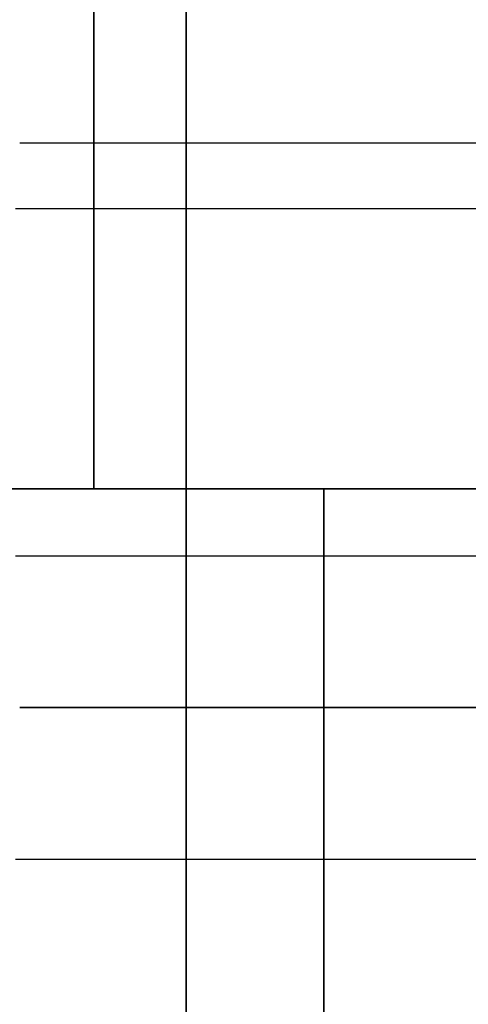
# Model space of a CAD drawing. Header units: millimetres. Extents: x -105 to 152, y -114 to 65.
# Tile 290 of 329: x 98.58 to 101.16, y -38.71 to -33.04. Entities that reach past the tile are written whole.
import ezdxf

# ---------------------------------------------------------------- set-up
doc = ezdxf.new("R2010")
doc.units = ezdxf.units.MM
doc.layers.add('Layer 01', color=18, linetype='Continuous', true_color=0x000000)

# ---------------------------------------------------------------- blocks, each defined once
blk = doc.blocks.new('Block 02')
at = {"layer": 'Layer 01'}
for p, q in [((98.576, -33.75, 57.0526), (105.076, -33.75, 57.0526)), ((98.551, -34.1295, 57.9244), (106.676, -34.1295, 57.9244)), ((100.326, -35.7425, 3.75), (100.326, -55.7982, 3.75)), ((100.326, -55.7982, -3.75), (100.326, -35.7425, -3.75))]:
    blk.add_line(p, q, dxfattribs=at)
at = {"layer": 'Layer 01', "extrusion": (-1, 0, 0)}
for start, end in [(305.9894, 354.0106), (5.9894, 54.0106)]:
    blk.add_arc((0, 0, -99.0032), 35.9386, start, end, dxfattribs=at)
at = {"layer": 'Layer 01', "extrusion": (1, -3.09204e-29, 0)}
for start, end in [(184.86576, 235.13424), (124.86576, 175.13424)]:
    blk.add_arc((0, 0, 99.5339), 57, start, end, dxfattribs=at)
at = {"layer": 'Layer 01'}
for points in [[(97.076, -35.7425, 3.75), (99.1473, -35.7425, 3.75), (101.2185, -35.7425, 3.75)], [(101.2185, -35.7425, -3.75), (99.1473, -35.7425, -3.75), (97.076, -35.7425, -3.75)], [(106.676, -36.1282, 54.1821), (102.6135, -36.1282, 54.1821), (98.551, -36.1282, 54.1821)], [(105.076, -37, 60.3026), (101.826, -37, 60.3026), (98.576, -37, 60.3026)], [(98.576, -37, 53.8026), (101.826, -37, 53.8026), (105.076, -37, 53.8026)], [(98.551, -37.8718, 59.9231), (102.6135, -37.8718, 59.9231), (106.676, -37.8718, 59.9231)]]:
    blk.add_open_spline(points, degree=2, dxfattribs=at)

msp = doc.modelspace()

# ---------------------------------------------------------------- block references
at = {"layer": 'Layer 01'}
msp.add_blockref('Block 02', (0, 0), dxfattribs=at)

doc.saveas('drawing.dxf')
